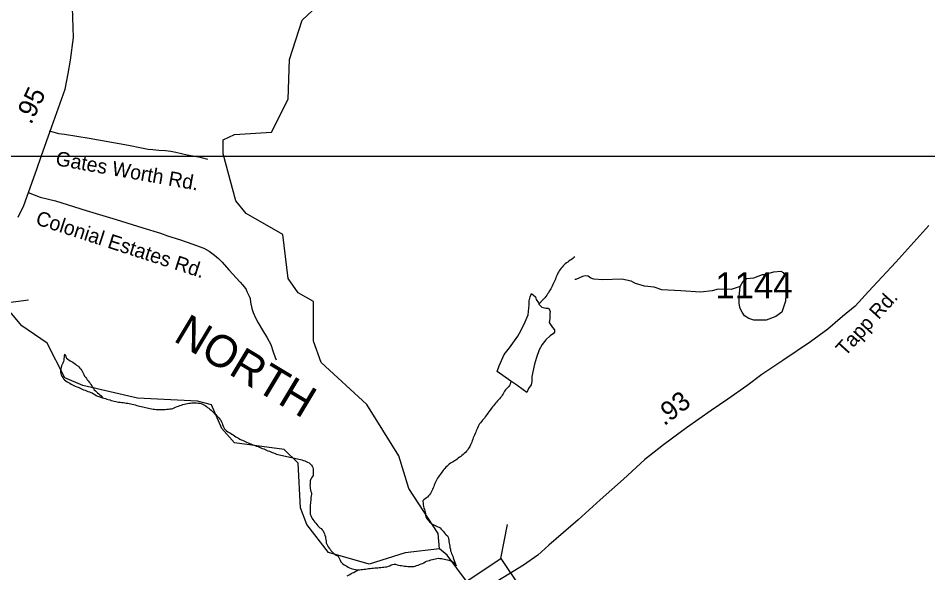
# Model space of a CAD drawing. Extents: x 1950930 to 2061844, y 904556 to 1017002.
# Drawn here: x 1996439 to 2002388, y 938988 to 942619 of the extents above; entities that cross this region are included whole.
import ezdxf

# ---------------------------------------------------------------- set-up
doc = ezdxf.new("R2010")
doc.units = 0
for name, color, linetype in [('Exist Cultural Church Label', 7, 'Continuous'), ('Exist Hydrographic Creek Single Shore', 7, 'Continuous'), ('Exist Hydrographic Misc Water Feature', 7, 'Continuous'), ('Exist Hydrographic River Shore Label', 7, 'Continuous'), ('Exist Road Non-System Type 51', 7, 'Continuous'), ('Exist Road Non-System Type 51 Label', 7, 'Continuous'), ('Exist Road Primary NC Attributed', 7, 'Continuous'), ('Exist Road Primary NC Mileage Hundredths English Label', 7, 'Continuous'), ('Exist Road Primary US Structure Standard Bridge CELL', 7, 'Continuous'), ('Exist Road Secondary Structure Standard Bridge CELL', 7, 'Continuous'), ('Exist Road Secondary Type 51 Attributed', 7, 'Continuous'), ('Exist Road Secondary Type 51 Label', 7, 'Continuous'), ('Exist Road Secondary Type 51 Number Label', 7, 'Continuous'), ('Map Preparation Inset Cut Line', 7, 'Continuous')]:
    doc.layers.add(name, color=color, linetype=linetype)

msp = doc.modelspace()

# ---------------------------------------------------------------- linework, layer by layer
at = {"layer": 'Exist Cultural Church Label'}
msp.add_line((1996506.3, 940773.8), (1996341.3, 940751.1), dxfattribs=at)
at = {"layer": 'Exist Hydrographic Creek Single Shore'}
for points in [[(1999193.9, 939144.7), (1999186, 939246.6), (1998994, 939539.3), (1998928, 939754), (1998719.9, 940089.8), (1998419.9, 940365.2), (1998369.8, 940504), (1998369.8, 940763.3), (1998270, 940821.1), (1998203.9, 940914.4), (1998169.9, 941203.8), (1997929, 941340.2), (1997861.9, 941423.6), (1997778.9, 941730.5), (1997778.9, 941822.4), (1997853.9, 941856.9), (1998095.9, 941871.6), (1998203.9, 942089.3), (1998212.9, 942348.4), (1998296, 942605.9), (1998629.8, 942920.6)], [(1999193.9, 939144.7), (1998969, 939119.7), (1998735, 939045.8), (1998468.9, 939120.3), (1998327, 939303.7), (1998286, 939412.8), (1998268.9, 939705.3), (1998177.9, 939795.8), (1997852.9, 939838.6), (1997769.8, 939932.2), (1997703, 940087.8), (1997610.9, 940112.7), (1997219.9, 940130.7), (1996860.8, 940213.5), (1996745, 940265.2), (1996627.9, 940490.7), (1996461.8, 940605.8), (1996327.9, 940766)], [(2000079.1, 937928.9), (1999814, 938102), (1999602, 938394.6), (1999434.4, 938849.1), (1999244, 939104.3), (1999193.9, 939144.7)], [(1998661.5, 939008.2), (1998671.4, 939007.9), (1998681.2, 939009.3), (1998691, 939009.8), (1998701.1, 939011.5), (1998710.7, 939012.9), (1998720.8, 939014.2), (1998730.8, 939015.5), (1998740.9, 939017.3), (1998750.7, 939017.8), (1998760.8, 939019.1), (1998770.6, 939020.4), (1998780.5, 939020.9), (1998790.5, 939021.9), (1998800.3, 939022.4), (1998810.2, 939023), (1998820.6, 939024.6), (1998830.5, 939025.1), (1998840.5, 939026.5), (1998850.2, 939027.8), (1998860, 939031.2), (1998869.2, 939035.1), (1998878.1, 939040.6), (1998887.1, 939043.7), (1998896.7, 939045.1), (1998906.4, 939044), (1998916.4, 939041.2), (1998926.4, 939039.4), (1998936.1, 939036.7), (1998946.1, 939035.2), (1998956.2, 939034.1), (1998966, 939032.9), (1998975.7, 939031.9), (1998986.1, 939030.7), (1998996.2, 939030), (1999006, 939029.8), (1999015.6, 939029.5), (1999025.9, 939030), (1999035.7, 939032.1), (1999044.8, 939036.4), (1999054.2, 939039.4), (1999064, 939042.4), (1999073.3, 939046.3), (1999082.7, 939049.3), (1999091.5, 939054.1), (1999100.5, 939059.6), (1999109.4, 939063.5), (1999118.8, 939066.6), (1999128.2, 939070), (1999138.1, 939072.9), (1999147.5, 939076), (1999157.1, 939078.2), (1999167, 939080.3), (1999177, 939082.9), (1999187.1, 939083.4), (1999196.7, 939083.1), (1999206.5, 939081.2), (1999216.4, 939079.3), (1999226.8, 939077.7), (1999236.3, 939075.9), (1999246.5, 939073.1), (1999256.2, 939070.5), (1999265.4, 939067), (1999274.6, 939063.6), (1999282.6, 939058.3), (1999290, 939051.9), (1999299, 939044.1), (1999302.1, 939035)]]:
    msp.add_lwpolyline(points, dxfattribs=at)
at = {"layer": 'Exist Hydrographic Misc Water Feature'}
for points in [[(2000079, 941056.2), (2000073.7, 941052.2), (2000065.9, 941045.6), (2000057.5, 941039.2), (2000049.5, 941033.9), (2000040.9, 941028.3), (2000032.7, 941022.7), (2000024.1, 941017.1), (2000016.3, 941010.6), (2000009.3, 941004.3), (2000002.6, 940996.8), (1999995.8, 940989.8), (1999989.8, 940981.8), (1999983.3, 940973.8), (1999977.8, 940965.7), (1999972.4, 940956.7), (1999967.3, 940948.6), (1999962.8, 940939.5), (1999959.5, 940929.9), (1999955.4, 940920.8), (1999951.7, 940911.2), (1999948, 940902), (1999944.1, 940893.3), (1999940.2, 940883.3), (1999935.9, 940874.6), (1999931.4, 940865.6), (1999926.9, 940856.6), (1999922, 940847.5), (1999917.3, 940839.8), (1999911.9, 940830.8), (1999906.6, 940821.8), (1999901.1, 940813.8), (1999895.9, 940805.6), (1999889.8, 940797.6), (1999883.8, 940789.2), (1999877.1, 940782.1), (1999869.9, 940775.1), (1999844.1, 940747)], [(2001161.3, 940862.1), (2001181.1, 940898.2), (2001201.1, 940914.2), (2001249.1, 940918.1), (2001307.3, 940940.2), (2001317.2, 940942), (2001381.2, 940958), (2001425.3, 940962), (2001441.2, 940954.2), (2001459.1, 940930.2), (2001461.2, 940890.1), (2001461.4, 940850), (2001457.3, 940766.1), (2001433.5, 940694.1), (2001393.2, 940666), (2001329.4, 940642.1), (2001309.4, 940642.2), (2001249.3, 940642.1), (2001217.4, 940653.9), (2001189.5, 940669.9), (2001173.3, 940693.9), (2001161.3, 940718.1), (2001153.4, 940750.1), (2001153.4, 940794), (2001161.3, 940862.1)], [(2001161.3, 940862.1), (2001101.2, 940842.1), (2001017.3, 940845.8), (2000977.3, 940833.8), (2000901.3, 940825.8), (2000773.2, 940833.7), (2000647.3, 940841.6), (2000597.1, 940857.7), (2000535.3, 940865.6), (2000475.2, 940881.6), (2000447.3, 940897.6), (2000387.2, 940909.7), (2000263, 940905.3), (2000203.1, 940909.5), (2000183.2, 940917.5), (2000167.1, 940929.3), (2000147.1, 940933.3), (2000129.3, 940927.5), (2000085.3, 940909.3), (2000079.3, 940907.5)], [(1999660.5, 940241.9), (1999570.3, 940305.2), (1999583.8, 940342.9), (1999617.1, 940417.5), (1999651.1, 940461.7), (1999706.3, 940537.8), (1999728, 940575.9), (1999753.6, 940630.4), (1999773.7, 940676.8), (1999780.9, 940742.4), (1999780.5, 940768.8), (1999786.2, 940794.7), (1999796.3, 940816.8), (1999808.2, 940804.8), (1999822.7, 940794.8), (1999826, 940776.9), (1999840.8, 940755.2), (1999844.1, 940747)], [(1999844.1, 940747), (1999862.9, 940727.5), (1999889, 940721), (1999907, 940721.5), (1999917.3, 940701.8), (1999915.2, 940681.4), (1999915.2, 940651.7), (1999911.5, 940627.1), (1999933.7, 940593.7), (1999945.8, 940579.8), (1999946.2, 940564.3), (1999940.2, 940553.8), (1999918.3, 940539.3), (1999888.6, 940513.7), (1999864.6, 940482.9), (1999846.9, 940447.4), (1999829.5, 940396.8), (1999815.8, 940355.1), (1999798.5, 940272.5), (1999797.1, 940240.7), (1999793, 940218.6), (1999777, 940194.3), (1999765.1, 940168.4), (1999741.3, 940186.3), (1999699.1, 940215.8), (1999660.5, 940241.9)], [(1996741, 940419.5), (1996740.2, 940409.9), (1996739.8, 940399.8), (1996738.3, 940390.3), (1996736.7, 940380.3), (1996734.2, 940370.6), (1996731.2, 940360.5), (1996727.3, 940351.8), (1996723.2, 940342.7), (1996720.3, 940333), (1996717.4, 940323.2), (1996715.6, 940312.6), (1996715.8, 940303.6), (1996717, 940293.7), (1996720.5, 940283.8), (1996725, 940274.6), (1996730.3, 940265.7), (1996736.3, 940257.9), (1996742.6, 940251.2), (1996750.6, 940244.7), (1996758.8, 940238.6), (1996767.9, 940233.6), (1996776.3, 940228.6), (1996785.3, 940223.3), (1996793.9, 940219.1), (1996802.9, 940214.9), (1996812, 940210.7), (1996821.6, 940206.4), (1996830.6, 940203), (1996839.8, 940198.7), (1996848.9, 940194), (1996857.9, 940189.8), (1996867.1, 940186.5), (1996876.3, 940183), (1996886, 940179.5), (1996895.4, 940176), (1996904.6, 940172.6), (1996914.3, 940169.1), (1996923.5, 940165.6), (1996931.9, 940160.3), (1996939.9, 940154.7), (1996948.7, 940148.4), (1996957.9, 940145), (1996967.2, 940141.7), (1996976.8, 940138.1), (1996989.7, 940134.5)], [(1996741, 940419.5), (1996747.6, 940412.8), (1996750.6, 940403), (1996754.9, 940393.9), (1996762.5, 940387.8), (1996770.5, 940382.2), (1996778.9, 940376.7), (1996787.8, 940371), (1996796.4, 940366.1), (1996804.2, 940359.9), (1996813, 940354.2), (1996821, 940348), (1996828.6, 940342.5), (1996835.7, 940335.6), (1996843.1, 940328.9), (1996849.5, 940320.6), (1996854.8, 940312.1), (1996859.9, 940304.1), (1996864.2, 940294.8), (1996868.8, 940285.6), (1996873.5, 940276.4), (1996879, 940268.3), (1996884.9, 940260.8), (1996890.7, 940252.3), (1996897.3, 940244.8), (1996903, 940236.6), (1996908.9, 940229.2), (1996914.9, 940220.6), (1996920.2, 940211.7), (1996925.6, 940203.2), (1996930.5, 940195.1), (1996936.8, 940186.8), (1996943.8, 940180.1), (1996951.2, 940173.2), (1996958.6, 940166.5), (1996966.4, 940160), (1996973.7, 940153.1), (1996980.5, 940145.7), (1996989.7, 940134.5)], [(1999660.5, 940241.9), (1999656.2, 940224), (1999652.5, 940215.2), (1999647.4, 940207.1), (1999639.8, 940199.7), (1999632.4, 940193.1), (1999626.3, 940185), (1999620.3, 940177), (1999615.4, 940168), (1999610.3, 940159.9), (1999604.6, 940151.1), (1999599, 940143), (1999592.9, 940135), (1999586.3, 940127.8), (1999579.5, 940120.3), (1999572.8, 940113.3), (1999566, 940106.2), (1999559.4, 940097.8), (1999553.5, 940089.8), (1999547.6, 940081.8), (1999541.6, 940073.8), (1999535.2, 940066.6), (1999529.3, 940058.6), (1999523.1, 940050.2), (1999517.2, 940042.2), (1999511.1, 940034.1), (1999505.5, 940026.1), (1999499.6, 940018), (1999493.4, 940010), (1999487.5, 940001.6), (1999481.3, 939993.6), (1999474.8, 939986.5), (1999468.6, 939978.5), (1999462.2, 939971), (1999456.3, 939963), (1999451.6, 939954.3), (1999447.1, 939945.2), (1999443, 939936.2), (1999438.9, 939926.7), (1999434.8, 939917.5), (1999430.7, 939908.8), (1999426.6, 939899.7), (1999422.5, 939890.2), (1999418.8, 939880.9), (1999415.3, 939872.1), (1999412, 939862.2), (1999408.5, 939852.4), (1999405.4, 939843.6), (1999401.6, 939833.7), (1999397.7, 939825), (1999392.7, 939815.9), (1999388, 939807.7), (1999382.3, 939798.8), (1999376.3, 939790.8), (1999370, 939783.6), (1999363.2, 939776.2), (1999355.6, 939769.2), (1999348.2, 939762.6), (1999340.2, 939756.2), (1999332.9, 939749.9), (1999324.7, 939744.3), (1999316.5, 939737.8), (1999308.7, 939732.1), (1999300.5, 939726), (1999291.6, 939721.3), (1999283, 939715.8), (1999274.2, 939710.9), (1999266, 939705.3), (1999258.2, 939699.6), (1999250.6, 939692.6), (1999243.7, 939686), (1999236.5, 939679), (1999229.7, 939671.5), (1999223.4, 939663.5), (1999217, 939656.4), (1999210.4, 939648), (1999204.1, 939640.1), (1999198.6, 939632), (1999192.4, 939624), (1999186.9, 939615.9), (1999181.5, 939607), (1999176.4, 939598.8), (1999171.9, 939589.8), (1999167.6, 939581), (1999163.5, 939571.9), (1999159.8, 939562.4), (1999156.3, 939552.3), (1999153.2, 939543.5), (1999149.3, 939533.9), (1999144.6, 939525.7), (1999139.3, 939516.8), (1999134.4, 939507.7), (1999128.4, 939499.7), (1999122.5, 939491.7), (1999115.7, 939484.3), (1999108.3, 939478.1), (1999100.3, 939471.5), (1999092.5, 939465.1), (1999085.2, 939458.8)], [(1996989.7, 940134.5), (1996999.8, 940131.4), (1997009, 940128.3), (1997018.4, 940125.7), (1997028.3, 940123.4), (1997037.9, 940119.9), (1997047.1, 940117.3), (1997057, 940114.6), (1997066.6, 940111.8), (1997076.5, 940110), (1997086.1, 940108.1), (1997095.9, 940106.2), (1997105.8, 940104.3), (1997115.8, 940103.2), (1997125.9, 940102.5), (1997135.9, 940101.4), (1997145.8, 940099.4), (1997155.8, 940098.3), (1997165.3, 940096.4), (1997175.1, 940094.6), (1997184.9, 940092.6), (1997194.4, 940090.4), (1997204, 940086.9), (1997213.9, 940084.2), (1997223.5, 940081.6), (1997233.3, 940078.8), (1997242.8, 940077), (1997253, 940075), (1997262.5, 940073.2), (1997272.3, 940071.2), (1997282.1, 940068.6), (1997292, 940066.3), (1997301.4, 940064.5), (1997311.3, 940061.7), (1997321.1, 940059.8), (1997331.1, 940058.7), (1997341, 940057.6), (1997350.6, 940056.6), (1997361.3, 940056.6), (1997370.7, 940057.1), (1997381, 940056.8), (1997391.2, 940057.3), (1997401.1, 940058.2), (1997410.9, 940058.7), (1997421, 940060), (1997430.8, 940060.6), (1997440.8, 940061.9), (1997450.5, 940064.5), (1997459.7, 940068.4), (1997468.5, 940073.1), (1997478.2, 940077), (1997487.2, 940080), (1997496.6, 940083), (1997506.5, 940086.4), (1997515.9, 940089.5), (1997525.5, 940091.6), (1997535.8, 940093.8), (1997545.2, 940096.8), (1997555.3, 940098.5), (1997564.9, 940099.8), (1997575.2, 940100.3), (1997584.8, 940100), (1997595.3, 940101), (1997605.7, 940100.5), (1997616.2, 940099.7), (1997626.2, 940098.6), (1997636.1, 940095.9), (1997644.7, 940092.5), (1997653.3, 940087.2), (1997661.3, 940082.4), (1997669.5, 940077.1), (1997677.3, 940071.4), (1997685.3, 940065.3), (1997693.1, 940058.4), (1997701.3, 940051.9), (1997708.6, 940045.1), (1997716, 940038.3), (1997723.8, 940031), (1997730.8, 940024.4), (1997738, 940016.7), (1997744.3, 940009.3), (1997751.5, 940001.7), (1997758.1, 939994.2), (1997764, 939986.4), (1997768.3, 939977.6), (1997772, 939968.2), (1997775.3, 939958.2), (1997778.8, 939948.4), (1997782.9, 939939.3), (1997788.2, 939931.2), (1997794.8, 939924.5), (1997802.1, 939917.6), (1997810.6, 939911.9), (1997819, 939906.6), (1997828, 939901.5), (1997836.8, 939896.5), (1997844.8, 939890.5), (1997853.8, 939885.4), (1997862, 939879.4), (1997870.6, 939874.4)], [(1997870.6, 939874.4), (1997878.6, 939869.6), (1997887.7, 939864.1), (1997896.1, 939859.2), (1997905.3, 939855.7), (1997914.7, 939851.4), (1997923.9, 939847.2), (1997933, 939843.8), (1997942, 939839.2), (1997951.2, 939835.7), (1997960.9, 939832.2), (1997969.9, 939828), (1997979.1, 939824.6), (1997988.7, 939821.2), (1997998, 939817.7), (1998007.6, 939814.2), (1998016.8, 939810.8), (1998026.3, 939806.5), (1998035.5, 939803.1), (1998044.7, 939799.2), (1998054.2, 939794.9), (1998063.4, 939791.5), (1998072.4, 939787.3), (1998081.6, 939783.8), (1998090.7, 939779.6), (1998100.3, 939776.2), (1998109.5, 939772.8), (1998119.2, 939769.3), (1998128.4, 939765.8), (1998137.6, 939763.2), (1998147.9, 939760.5), (1998157.3, 939758.6), (1998166.9, 939755.9), (1998177, 939754), (1998186.6, 939751.2), (1998196.5, 939749.4), (1998206.5, 939747.9), (1998216.4, 939745.9), (1998226.4, 939743.1), (1998236, 939741.3), (1998245.9, 939739.4), (1998255.7, 939737.5), (1998265.2, 939734.9), (1998274.8, 939732.6), (1998284.8, 939730.6), (1998294.1, 939728.1), (1998303.7, 939724.2), (1998312.9, 939721.5), (1998322.4, 939717.2), (1998332, 939713), (1998340.8, 939707.2), (1998349, 939700.6), (1998356, 939693.9), (1998361.5, 939686.1), (1998365, 939677.1), (1998367.9, 939668.1), (1998368.5, 939657.4), (1998368.9, 939646.9), (1998368.1, 939636), (1998367.7, 939626), (1998363, 939618.2), (1998356.8, 939609.3), (1998352.3, 939600.3), (1998349.4, 939590.6), (1998348.2, 939580.6), (1998347.4, 939571), (1998347, 939560.9), (1998347.4, 939550.3), (1998347.8, 939540.4), (1998349.6, 939530.5), (1998352.7, 939521.5), (1998356.2, 939511.6), (1998356.6, 939501.8), (1998355.4, 939491.8), (1998353.7, 939481.9), (1998352.7, 939472.4), (1998351.9, 939462.3), (1998350.9, 939452), (1998349.6, 939442), (1998349, 939432.4), (1998348.2, 939422.3), (1998347.8, 939412.7), (1998347.4, 939402.5), (1998347.8, 939392), (1998348.2, 939382.1), (1998349.4, 939371.4), (1998352.1, 939362.5), (1998356.6, 939353.2), (1998361.1, 939344.8), (1998366.7, 939336.7), (1998372.4, 939328.5), (1998378.5, 939319.9), (1998385.1, 939312.4), (1998391.3, 939304.1), (1998397.6, 939296.7), (1998404.2, 939289.3), (1998412, 939282.4), (1998420.4, 939277.4), (1998427.8, 939270.6), (1998433.1, 939262.1)], [(1999085.2, 939458.8), (1999087.2, 939443.1), (1999088.2, 939432.4), (1999090.3, 939423.2), (1999092.7, 939413.4), (1999095.4, 939403.7), (1999098.1, 939393.6), (1999100.3, 939384.7), (1999101.6, 939373.9), (1999102.4, 939364.1), (1999105, 939353.9), (1999110, 939345.8), (1999115.5, 939337.3), (1999122.3, 939329.9), (1999129, 939322.3), (1999136.4, 939315.9), (1999144.4, 939309.9), (1999152.8, 939304.8), (1999161.8, 939299.5), (1999170.5, 939295.3), (1999179.9, 939291), (1999188.9, 939286.8), (1999197.9, 939281.8), (1999205.7, 939274.9), (1999211.7, 939267.5), (1999218, 939260), (1999224, 939251.5), (1999230.7, 939243.9), (1999238.1, 939237.6), (1999245.9, 939230.7), (1999250, 939222.3), (1999253.1, 939212.6), (1999254.3, 939202.6), (1999255.4, 939192.7), (1999256.6, 939182.7), (1999258.8, 939173.1), (1999260.7, 939163.1), (1999262.7, 939153), (1999265.4, 939143.3), (1999266.6, 939133.3), (1999269.9, 939124.4), (1999273.4, 939115.3), (1999276.9, 939105.4), (1999281, 939096.3), (1999284.5, 939087.2), (1999299, 939044.1), (1999302.1, 939035)], [(1998433.1, 939262.1), (1998438, 939253.3), (1998442.1, 939244), (1998445.2, 939234.3), (1998448.3, 939224.9), (1998449.5, 939214.9), (1998450.9, 939205.4), (1998452.2, 939194.6), (1998453.4, 939184.8), (1998456.7, 939175.8), (1998461, 939166.5), (1998466.3, 939158), (1998472.3, 939149.8), (1998478.2, 939142.4), (1998484.6, 939134.1), (1998491.7, 939126.5), (1998498.1, 939119.1), (1998505.1, 939112.3), (1998512.9, 939105.5), (1998522.9, 939101.9), (1998530.5, 939096.7), (1998536.4, 939088.5), (1998540.3, 939079.4), (1998544.4, 939070.3), (1998549.4, 939061.3), (1998555.3, 939053.5), (1998562.7, 939047.2), (1998570.9, 939041), (1998579.9, 939036), (1998588.5, 939031.1), (1998596.9, 939025.8), (1998606, 939021.6), (1998615.4, 939017.3), (1998624.8, 939014.6), (1998634.2, 939012.7), (1998644.1, 939010.9), (1998661.5, 939008.2)], [(1998590.4, 938968.7), (1998598.8, 938973.1), (1998607.6, 938977.9), (1998616.6, 938983), (1998625.8, 938987.6), (1998634.5, 938991.2), (1998643.1, 938997.2), (1998651.5, 939001.6), (1998661.5, 939008.2)]]:
    msp.add_lwpolyline(points, dxfattribs=at)
at = {"layer": 'Exist Road Non-System Type 51'}
for points in [[(1996641.1, 941880.6), (1996665.1, 941875.5), (1996701.9, 941864.9), (1996741.4, 941858.7), (1996902.8, 941832.3), (1997160.2, 941787.4), (1997245.5, 941771.1), (1997288.6, 941762), (1997320.1, 941758.1), (1997357.6, 941755.1), (1997401.9, 941751.6), (1997438.1, 941748.6), (1997470.1, 941741.7), (1997543.5, 941724), (1997595, 941715.8), (1997630, 941709.8), (1997643.4, 941705.4), (1997677.5, 941695.1)], [(1996504.5, 941477.6), (1996581.9, 941447.3), (1996682.5, 941422.1), (1996883.9, 941359.1), (1997080.2, 941300.2), (1997253.2, 941246.8), (1997370.1, 941210.7), (1997415.6, 941194.8), (1997493.6, 941170.4), (1997581.2, 941139.7), (1997622.6, 941124.9), (1997652.2, 941113.2), (1997688.2, 941093.6), (1997722.2, 941067.1), (1997748.8, 941046.4), (1997773.1, 941022.6), (1997816.8, 940971.8), (1997889.6, 940891.2), (1997906.1, 940874.2), (1997918.2, 940858.3), (1997928.9, 940841.9), (1997934.8, 940830.2), (1997948.5, 940799.5), (1997954.9, 940783.6), (1997959, 940760.4), (1997967.5, 940718.9), (1997976.6, 940692.1), (1997991.9, 940657.4), (1998007.8, 940624.4), (1998037.6, 940575.7), (1998067.5, 940526.9), (1998090.6, 940483), (1998107.4, 940434.9), (1998120.2, 940397.1), (1998126.9, 940381.8)]]:
    msp.add_lwpolyline(points, dxfattribs=at)
at = {"layer": 'Exist Road Primary NC Attributed'}
msp.add_lwpolyline([(1996438, 941317), (1996475.7, 941391.5), (1996560.2, 941631.3), (1996589.1, 941712.9), (1996659.1, 941910.2), (1996746.3, 942154.1), (1996766.7, 942255.8), (1996781.7, 942343.1), (1996799.7, 942492.1), (1996790, 942822.6), (1996776.4, 943185.5), (1996764, 943297.1)], dxfattribs=at)
at = {"layer": 'Exist Road Secondary Structure Standard Bridge CELL'}
msp.add_line((1999594.8, 939081.9), (1999639.1, 939303.9), dxfattribs=at)
msp.add_lwpolyline([(1999181.9, 938807.7), (1999594.2, 939082.8), (1999722.8, 938890.2), (1999310.4, 938615)], close=True, dxfattribs=at)
at = {"layer": 'Exist Road Secondary Type 51 Attributed'}
msp.add_lwpolyline([(2002393.9, 941261.3), (2002177.9, 941021.3), (2002000, 940829.2), (2001912, 940733.2), (2001830.2, 940665), (2001732.7, 940583.2), (2001621.3, 940500.4), (2001440.1, 940377.6), (2001303.2, 940287.3), (2001203.1, 940211.3), (2001079.8, 940125.5), (2000971.5, 940051.7), (2000810.5, 939937.3), (2000658.5, 939827.1), (2000537.9, 939730.3), (2000397.6, 939602.3), (2000245.3, 939465.1), (2000100.2, 939335.4), (1999909, 939169.2), (1999837.3, 939104.3), (1999744, 939038.3), (1999434.4, 938849.1)], dxfattribs=at)
at = {"layer": 'Map Preparation Inset Cut Line'}
for p, q in [((1996589.1, 941712.9), (1993454.6, 941712.9)), ((2002679.5, 941712.9), (1996589.1, 941712.9))]:
    msp.add_line(p, q, dxfattribs=at)

# ---------------------------------------------------------------- texts
at = {"layer": 'Exist Hydrographic River Shore Label'}
msp.add_text('NORTH', height=210, rotation=329.02324, dxfattribs=at).set_placement((1997446.3, 940510))
at = {"layer": 'Exist Road Non-System Type 51 Label'}
for s, rotation, p in [('Gates Worth Rd.', 349.87163, (1996678.9, 941656.7)), ('Colonial Estates Rd.', 342.01503, (1996546.8, 941270.9))]:
    msp.add_text(s, height=95, rotation=rotation, dxfattribs=at).set_placement(p)
at = {"layer": 'Exist Road Primary NC Mileage Hundredths English Label'}
msp.add_text('.95', height=125, rotation=64.81497, dxfattribs=at).set_placement((1996523.2, 941917.6))
at = {"layer": 'Exist Road Primary US Structure Standard Bridge CELL'}
msp.add_text('.93', height=125, rotation=37.67147, dxfattribs=at).set_placement((2000663.5, 939946.7))
at = {"layer": 'Exist Road Secondary Type 51 Label'}
msp.add_text('Tapp Rd.', height=95, rotation=47.74761, dxfattribs=at).set_placement((2001846.9, 940400.9))
at = {"layer": 'Exist Road Secondary Type 51 Number Label'}
msp.add_text('1144', height=170, dxfattribs=at).set_placement((2000997.3, 940784.9))

doc.saveas('drawing.dxf')
